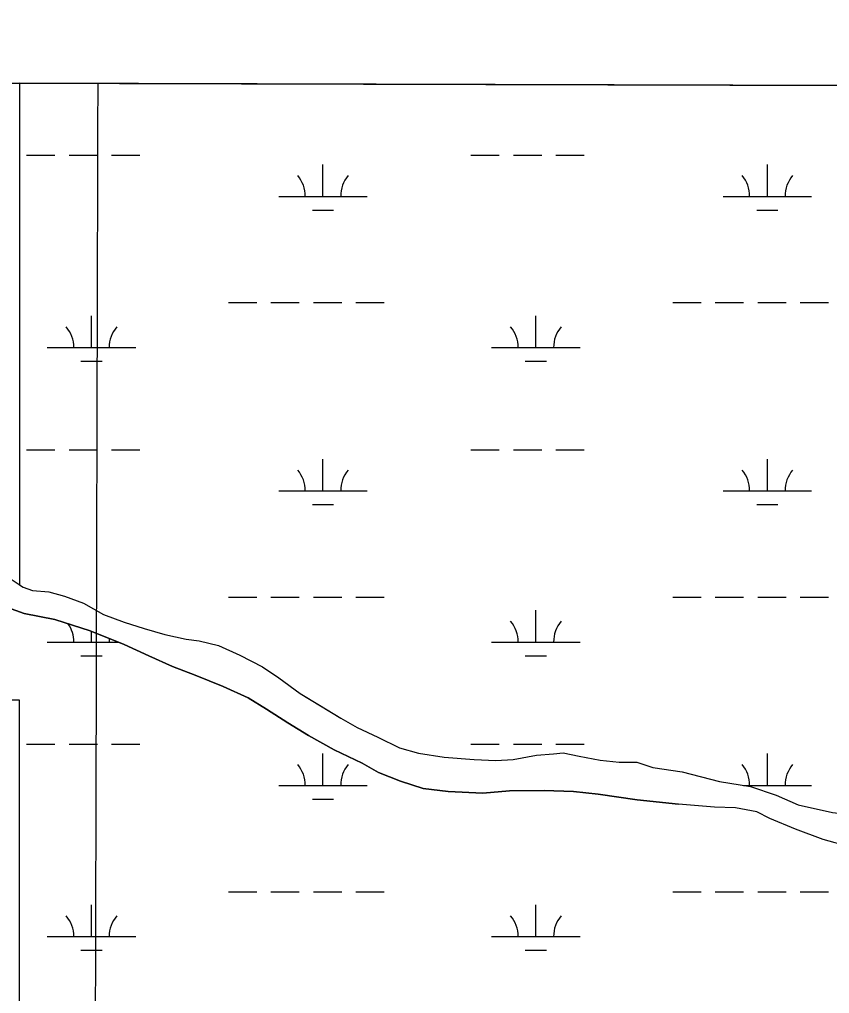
# Model space of a CAD drawing. Extents: x 3161564 to 3199464, y 849354 to 874788.
# Drawn here: x 3191870 to 3192785, y 871907 to 873008 of the extents above; entities that cross this region are included whole.
import ezdxf

# ---------------------------------------------------------------- set-up
doc = ezdxf.new("R2010")
doc.units = 0
for name, color, linetype in [('V-GRID-FRAM', 7, 'Continuous'), ('V-GRID-MAJR', 7, 'Continuous'), ('V-SITE-VEGE', 7, 'Continuous'), ('V-TOPO-SHOR', 7, 'Continuous'), ('V-WETL-SWMP', 7, 'Continuous')]:
    doc.layers.add(name, color=color, linetype=linetype)

msp = doc.modelspace()

# ---------------------------------------------------------------- linework, layer by layer
at = {"layer": 'V-GRID-FRAM'}
msp.add_lwpolyline([(3165819.245, 873007.562), (3197186.656, 872920.878), (3197144.3310000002, 854733.305), (3165761.0470000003, 854820.033), (3165819.245, 873007.562)], dxfattribs=at)
at = {"layer": 'V-GRID-MAJR'}
msp.add_spline([(3191913.7830000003, 854747.76), (3191928.768, 860808.338), (3191943.758, 866870.86), (3191958.749, 872933.425), (3191958.754, 872935.3250000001)], degree=3, dxfattribs=at)
at = {"layer": 'V-SITE-VEGE'}
for p, q in [((3193972.7726485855, 872929.7595830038), (3191870.016000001, 872935.570561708)), ((3191870.016000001, 872935.570561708), (3191870.016000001, 872369.020999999)), ((3191870.016000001, 872369.020999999), (3191874.067000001, 872366.3659999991)), ((3191874.067000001, 872366.3659999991), (3191884.633000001, 872362.5919999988)), ((3191884.633000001, 872362.591999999), (3191903.141000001, 872361.0429999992)), ((3191903.141000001, 872361.042999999), (3191920.772000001, 872355.9659999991)), ((3191920.772000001, 872355.9659999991), (3191942.337000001, 872348.0549999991)), ((3191942.337000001, 872348.0549999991), (3191965.042000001, 872335.3269999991)), ((3191875.304, 872336.5059999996), (3191870.0160000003, 872338.4209999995)), ((3191909.844, 872329.6469999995), (3191875.304, 872336.5059999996)), ((3191949.669, 872316.9989999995), (3191909.844, 872329.6469999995)), ((3191965.042000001, 872335.3269999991), (3191988.098000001, 872326.5859999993)), ((3191988.2800000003, 872301.5369999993), (3191949.669, 872316.9989999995)), ((3191988.098000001, 872326.5859999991), (3192010.7490000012, 872319.716999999)), ((3192010.7490000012, 872319.716999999), (3192034.198000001, 872312.9169999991)), ((3192034.198000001, 872312.9169999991), (3192058.123000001, 872307.4369999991)), ((3192058.123000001, 872307.4369999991), (3192072.902000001, 872305.7899999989)), ((3192016.221, 872288.8759999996), (3191988.2800000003, 872301.5369999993)), ((3192072.902000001, 872305.7899999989), (3192094.610000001, 872300.4469999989)), ((3192094.610000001, 872300.4469999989), (3192118.773000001, 872289.5519999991)), ((3192042.927, 872276.5959999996), (3192016.2210000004, 872288.8759999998)), ((3192118.773000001, 872289.5519999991), (3192144.483000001, 872276.3169999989)), ((3192068.535, 872266.9109999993), (3192042.927, 872276.5959999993)), ((3192144.483000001, 872276.3169999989), (3192163.0260000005, 872264.035999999)), ((3192100.1950000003, 872254.0819999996), (3192068.535, 872266.9109999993)), ((3192163.026000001, 872264.035999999), (3192187.043000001, 872246.3119999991)), ((3192128.134, 872241.4219999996), (3192100.1950000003, 872254.0819999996)), ((3192149.065, 872228.6419999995), (3192128.134, 872241.4219999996)), ((3192187.043000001, 872246.3119999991), (3192233.014000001, 872218.2729999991)), ((3192173.213, 872212.9559999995), (3192149.065, 872228.6419999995)), ((3192233.014000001, 872218.2729999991), (3192251.241000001, 872207.7729999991)), ((3192196.33, 872198.8929999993), (3192173.213, 872212.9559999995)), ((3192251.241000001, 872207.7729999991), (3192274.869000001, 872196.7119999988)), ((3192225.258, 872182.6619999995), (3192196.33, 872198.8929999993)), ((3192274.869000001, 872196.7119999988), (3192299.185000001, 872184.748999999)), ((3192256.955, 872167.3469999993), (3192225.258, 872182.6619999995)), ((3192299.185000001, 872184.748999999), (3192320.703000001, 872178.7899999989)), ((3192320.703000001, 872178.7899999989), (3192349.705000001, 872174.3559999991)), ((3192349.705000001, 872174.3559999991), (3192383.444000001, 872171.5949999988)), ((3192427.716000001, 872171.8019999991), (3192454.069000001, 872176.3849999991)), ((3192454.069000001, 872176.3849999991), (3192473.181000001, 872178.1939999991)), ((3192473.181000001, 872178.1939999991), (3192484.021000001, 872179.0269999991)), ((3192484.021000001, 872179.0269999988), (3192502.128000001, 872175.2689999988)), ((3192502.128000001, 872175.268999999), (3192525.809000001, 872170.949999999)), ((3192275.539, 872156.9269999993), (3192256.955, 872167.3469999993)), ((3192383.444000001, 872171.5949999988), (3192407.991000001, 872170.4479999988)), ((3192407.991000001, 872170.4479999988), (3192427.716000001, 872171.8019999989)), ((3192525.809000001, 872170.949999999), (3192547.401000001, 872168.4469999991)), ((3192547.401000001, 872168.4469999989), (3192567.363000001, 872168.5539999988)), ((3192567.363000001, 872168.5539999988), (3192585.2370000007, 872162.4059999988)), ((3192300.346, 872147.1709999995), (3192275.539, 872156.9269999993)), ((3192585.237000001, 872162.405999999), (3192618.436000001, 872157.6929999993)), ((3192618.436000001, 872157.692999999), (3192660.604000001, 872146.6809999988)), ((3192325.805, 872138.8209999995), (3192300.346, 872147.1709999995)), ((3192660.604000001, 872146.680999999), (3192695.702000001, 872141.140999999)), ((3192695.702000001, 872141.1409999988), (3192724.680000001, 872131.3849999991)), ((3192354.119, 872135.3779999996), (3192325.805, 872138.8209999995)), ((3192393.465, 872133.4739999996), (3192354.119, 872135.3779999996)), ((3192423.421, 872136.2939999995), (3192393.465, 872133.4739999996)), ((3192462.46, 872136.5229999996), (3192423.421, 872136.2939999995)), ((3192495.613, 872135.5499999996), (3192462.46, 872136.5229999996)), ((3192523.761, 872132.6419999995), (3192495.613, 872135.5499999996)), ((3192567.623, 872126.2049999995), (3192523.761, 872132.6419999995)), ((3192724.680000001, 872131.3849999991), (3192749.639000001, 872120.3849999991)), ((3192614.196, 872121.1489999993), (3192567.623, 872126.2049999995)), ((3192655.107, 872117.7899999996), (3192614.196, 872121.1489999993)), ((3192749.639000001, 872120.3849999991), (3192788.131000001, 872111.6659999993)), ((3192678.8680000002, 872117.1059999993), (3192655.107, 872117.7899999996)), ((3192702.6350000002, 872112.5159999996), (3192678.8680000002, 872117.1059999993)), ((3192717.643, 872105.1009999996), (3192702.6350000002, 872112.5159999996)), ((3192746.6550000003, 872092.8599999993), (3192717.643, 872105.1009999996)), ((3192777.541, 872081.1999999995), (3192746.6550000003, 872092.8599999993)), ((3192807.443, 872073.1109999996), (3192777.541, 872081.1999999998))]:
    msp.add_line(p, q, dxfattribs=at)
msp.add_lwpolyline([(3191870.016000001, 868394.7989999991), (3191870.016000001, 872238.721999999), (3190946.207000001, 872238.721999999), (3190945.471000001, 872234.388999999), (3190926.835000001, 872225.7379999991), (3190890.472000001, 872213.6529999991), (3190856.170000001, 872198.327999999), (3190829.088000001, 872184.623999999), (3190797.635000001, 872165.782999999), (3190771.389000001, 872154.633999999), (3190743.606000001, 872145.5589999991), (3190717.681000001, 872136.1769999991), (3190700.852000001, 872125.0029999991), (3190679.885000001, 872106.822999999), (3190668.350000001, 872094.2949999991), (3190649.8570000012, 872088.1249999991), (3190633.119000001, 872085.287999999), (3190609.8940000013, 872081.969999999), (3190589.963000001, 872075.121999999)], dxfattribs=at)
at = {"layer": 'V-TOPO-SHOR'}
for points in [[(3191615.540000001, 872477.358999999), (3191636.839000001, 872465.1079999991), (3191661.931000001, 872451.9759999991), (3191684.130000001, 872444.670999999), (3191711.188000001, 872436.464999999), (3191727.596000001, 872432.2109999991), (3191756.301000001, 872430.4459999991), (3191774.924000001, 872430.136999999), (3191795.180000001, 872423.3169999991), (3191815.382000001, 872409.756999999), (3191831.9650000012, 872396.983999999), (3191845.393000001, 872386.138999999), (3191859.371000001, 872375.9959999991), (3191874.067000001, 872366.3659999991), (3191884.633000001, 872362.591999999), (3191903.141000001, 872361.042999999), (3191920.772000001, 872355.9659999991), (3191942.337000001, 872348.0549999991)], [(3191568.739000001, 872458.746999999), (3191601.614000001, 872451.638999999), (3191636.972000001, 872437.488999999), (3191669.140000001, 872423.496999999), (3191694.663000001, 872413.9899999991), (3191727.502000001, 872406.459999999), (3191752.054000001, 872401.3209999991), (3191774.088000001, 872394.6429999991), (3191799.846000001, 872383.623999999), (3191817.731000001, 872369.5809999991), (3191831.203000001, 872356.606999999), (3191851.361000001, 872345.1769999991), (3191875.304000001, 872336.503999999)], [(3191942.337000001, 872348.0549999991), (3191965.042000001, 872335.3269999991), (3191988.098000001, 872326.5859999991), (3192010.7490000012, 872319.714999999), (3192034.198000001, 872312.9149999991), (3192058.121000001, 872307.4369999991), (3192072.902000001, 872305.7899999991), (3192094.610000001, 872300.4469999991), (3192118.773000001, 872289.5519999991), (3192144.481000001, 872276.3169999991)], [(3191875.304000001, 872336.503999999), (3191909.844000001, 872329.6449999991), (3191949.669000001, 872316.998999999), (3191988.282000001, 872301.5369999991), (3192016.221000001, 872288.8759999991), (3192042.927000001, 872276.5959999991), (3192068.535000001, 872266.910999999)], [(3192144.481000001, 872276.3169999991), (3192163.026000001, 872264.035999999), (3192187.043000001, 872246.3119999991), (3192209.022000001, 872232.8919999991), (3192233.014000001, 872218.2729999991), (3192251.241000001, 872207.7729999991), (3192274.869000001, 872196.711999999), (3192299.185000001, 872184.748999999), (3192320.703000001, 872178.7899999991)], [(3192068.535000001, 872266.910999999), (3192100.195000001, 872254.0819999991), (3192128.134000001, 872241.4219999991), (3192149.065000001, 872228.6419999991), (3192173.213000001, 872212.9589999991), (3192196.330000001, 872198.8929999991), (3192225.258000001, 872182.6619999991), (3192256.955000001, 872167.346999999), (3192275.539000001, 872156.9269999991), (3192300.346000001, 872147.170999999)], [(3192320.703000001, 872178.7899999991), (3192349.705000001, 872174.3559999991), (3192383.444000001, 872171.594999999), (3192407.991000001, 872170.447999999), (3192427.716000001, 872171.8019999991), (3192454.069000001, 872176.3849999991), (3192473.181000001, 872178.1939999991), (3192484.021000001, 872179.0269999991), (3192502.128000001, 872175.268999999), (3192525.809000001, 872170.949999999), (3192547.401000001, 872168.4469999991), (3192567.363000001, 872168.5539999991), (3192585.237000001, 872162.405999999), (3192618.436000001, 872157.692999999)], [(3192618.436000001, 872157.692999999), (3192660.604000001, 872146.680999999), (3192695.702000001, 872141.140999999), (3192724.680000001, 872131.3849999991), (3192749.639000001, 872120.3849999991), (3192788.129000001, 872111.665999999), (3192814.593000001, 872108.8829999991), (3192837.725000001, 872107.856999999), (3192867.915000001, 872100.9139999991), (3192887.356000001, 872089.1449999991), (3192907.275000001, 872078.961999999), (3192924.360000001, 872068.9289999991), (3192932.300000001, 872060.0979999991)], [(3192300.346000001, 872147.170999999), (3192325.805000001, 872138.8209999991), (3192354.119000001, 872135.3779999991), (3192393.4650000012, 872133.4739999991), (3192423.421000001, 872136.2939999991), (3192462.458000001, 872136.5229999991), (3192495.613000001, 872135.5499999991), (3192523.761000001, 872132.6419999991), (3192567.623000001, 872126.204999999), (3192614.196000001, 872121.148999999)], [(3192907.515000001, 871907.3049999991), (3192897.217000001, 871931.9199999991), (3192891.905000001, 871948.976999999), (3192893.830000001, 871960.290999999), (3192904.195000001, 871984.552999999), (3192910.405000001, 872009.435999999), (3192916.004000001, 872030.694999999), (3192912.338000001, 872037.604999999), (3192892.960000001, 872052.388999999), (3192864.935000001, 872069.3979999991), (3192849.360000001, 872075.2309999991), (3192838.745000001, 872072.618999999), (3192807.443000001, 872073.1109999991), (3192777.543000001, 872081.199999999), (3192746.655000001, 872092.859999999), (3192717.643000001, 872105.1009999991), (3192702.633000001, 872112.515999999), (3192678.868000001, 872117.1059999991), (3192655.1070000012, 872117.7899999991), (3192614.196000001, 872121.148999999)]]:
    msp.add_lwpolyline(points, dxfattribs=at)
at = {"layer": 'V-WETL-SWMP'}
for p, q in [((3193972.7723235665, 872929.7595839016), (3191109.5539884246, 872937.6721023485)), ((3191877.944548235, 872854.1692266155), (3191909.944548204, 872854.1692266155)), ((3191925.9445481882, 872854.1692266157), (3191957.9445481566, 872854.1692266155)), ((3191973.944548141, 872854.1692266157), (3192005.9445481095, 872854.1692266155)), ((3192379.852547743, 872854.1692266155), (3192411.8525477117, 872854.1692266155)), ((3192427.8525476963, 872854.1692266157), (3192459.8525476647, 872854.1692266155)), ((3192475.852547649, 872854.1692266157), (3192507.8525476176, 872854.1692266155)), ((3192212.7885481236, 872807.7392268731), (3192212.7885479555, 872843.7392266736)), ((3192714.696547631, 872807.7392268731), (3192714.6965474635, 872843.7392266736)), ((3192162.7885481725, 872807.7392268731), (3192262.788548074, 872807.7392268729)), ((3192664.6965476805, 872807.7392268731), (3192764.6965475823, 872807.7392268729)), ((3192200.7885482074, 872792.3082269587), (3192224.7885481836, 872792.308226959)), ((3192702.6965477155, 872792.3082269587), (3192726.6965476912, 872792.308226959)), ((3192105.944548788, 872687.6682275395), (3192137.944548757, 872687.6682275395)), ((3192153.9445487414, 872687.6682275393), (3192185.94454871, 872687.6682275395)), ((3192201.9445486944, 872687.6682275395), (3192233.9445486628, 872687.6682275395)), ((3192249.944548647, 872687.6682275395), (3192281.9445486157, 872687.6682275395)), ((3192607.852548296, 872687.6682275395), (3192639.8525482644, 872687.6682275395)), ((3192655.8525482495, 872687.6682275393), (3192687.852548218, 872687.6682275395)), ((3192703.852548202, 872687.6682275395), (3192735.852548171, 872687.6682275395)), ((3192751.852548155, 872687.6682275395), (3192783.8525481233, 872687.6682275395)), ((3191951.352549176, 872636.9262278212), (3191951.3525490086, 872672.9262276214)), ((3192453.2605486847, 872636.9262278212), (3192453.260548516, 872672.9262276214)), ((3191901.3525492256, 872636.9262278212), (3192001.352549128, 872636.9262278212)), ((3192403.2605487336, 872636.9262278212), (3192503.2605486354, 872636.9262278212)), ((3191939.35254926, 872621.4952279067), (3191963.3525492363, 872621.495227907)), ((3192441.260548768, 872621.4952279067), (3192465.2605487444, 872621.495227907)), ((3191877.9445497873, 872521.4942284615), (3191909.9445497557, 872521.4942284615)), ((3191925.94454974, 872521.4942284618), (3191957.9445497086, 872521.4942284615)), ((3191973.944549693, 872521.4942284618), (3192005.9445496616, 872521.4942284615)), ((3192379.852549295, 872521.4942284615), (3192411.852549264, 872521.4942284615)), ((3192427.852549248, 872521.4942284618), (3192459.8525492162, 872521.4942284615)), ((3192475.852549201, 872521.4942284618), (3192507.8525491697, 872521.4942284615)), ((3192212.788549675, 872475.0642287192), (3192212.788549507, 872511.0642285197)), ((3192714.6965491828, 872475.0642287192), (3192714.696549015, 872511.0642285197)), ((3192162.7885497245, 872475.0642287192), (3192262.7885496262, 872475.064228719)), ((3192664.6965492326, 872475.0642287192), (3192764.6965491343, 872475.064228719)), ((3192200.788549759, 872459.6332288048), (3192224.788549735, 872459.633228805)), ((3192702.696549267, 872459.6332288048), (3192726.696549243, 872459.633228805)), ((3191859.370972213, 872375.9949338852), (3191874.067972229, 872366.3659339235)), ((3191874.0679722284, 872366.3659339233), (3191884.632972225, 872362.5919339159)), ((3191884.632972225, 872362.5919339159), (3191903.1399721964, 872361.0439338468)), ((3191903.1399721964, 872361.043933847), (3191920.7729721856, 872355.9659338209)), ((3191920.7729721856, 872355.9659338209), (3191942.3379721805, 872348.0539338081)), ((3192105.94455034, 872354.9932293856), (3192137.944550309, 872354.9932293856)), ((3192153.944550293, 872354.9932293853), (3192185.9445502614, 872354.9932293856)), ((3192201.9445502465, 872354.9932293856), (3192233.944550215, 872354.9932293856)), ((3192249.944550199, 872354.9932293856), (3192281.944550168, 872354.9932293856)), ((3192607.852549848, 872354.9932293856), (3192639.8525498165, 872354.9932293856)), ((3192655.852549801, 872354.9932293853), (3192687.8525497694, 872354.9932293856)), ((3192703.852549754, 872354.9932293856), (3192735.852549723, 872354.9932293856)), ((3192751.852549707, 872354.9932293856), (3192783.8525496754, 872354.9932293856)), ((3191875.3049747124, 872336.5049398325), (3191851.361974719, 872345.176939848)), ((3191942.3379721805, 872348.0539338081), (3191965.0419721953, 872335.3269338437)), ((3192453.2605502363, 872304.2512296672), (3192453.260550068, 872340.2512294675)), ((3191909.8439746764, 872329.6459397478), (3191875.3049747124, 872336.5049398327)), ((3191949.6699746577, 872316.9979397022), (3191909.8439746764, 872329.6459397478)), ((3191965.0419721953, 872335.3269338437), (3191988.096972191, 872326.5849338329)), ((3191988.2829746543, 872301.5359396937), (3191949.6699746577, 872316.9979397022)), ((3191988.096972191, 872326.5849338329), (3192010.7479721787, 872319.7139338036)), ((3192010.7479721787, 872319.7139338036), (3192034.198972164, 872312.9149337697)), ((3191951.3525507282, 872304.2512296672), (3191951.352550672, 872316.3241772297)), ((3192034.198972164, 872312.9149337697), (3192058.1219721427, 872307.4359337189)), ((3192058.1219721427, 872307.4359337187), (3192072.901972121, 872305.7899336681)), ((3191901.3525507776, 872304.2512296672), (3191981.5021253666, 872304.2512296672)), ((3192016.221974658, 872288.874939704), (3191988.2829746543, 872301.5359396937)), ((3192072.901972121, 872305.7899336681), (3192094.6099721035, 872300.4469336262)), ((3192094.6099721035, 872300.4469336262), (3192118.7719721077, 872289.5519336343)), ((3192403.260550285, 872304.2512296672), (3192503.2605501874, 872304.2512296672)), ((3191939.3525508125, 872288.8202297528), (3191963.3525507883, 872288.820229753)), ((3192042.927974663, 872276.5949397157), (3192016.221974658, 872288.874939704)), ((3192118.7719721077, 872289.5519336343), (3192144.4809721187, 872276.3179336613)), ((3192441.26055032, 872288.8202297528), (3192465.2605502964, 872288.820229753)), ((3192068.534974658, 872266.9109397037), (3192042.927974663, 872276.5949397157)), ((3192144.4809721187, 872276.3179336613), (3192163.0249721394, 872264.0349337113)), ((3192100.1959746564, 872254.0819396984), (3192068.534974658, 872266.9109397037)), ((3192163.0249721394, 872264.0349337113), (3192187.0419721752, 872246.3119337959)), ((3192128.13497466, 872241.4209397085), (3192100.195974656, 872254.0819396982)), ((3192149.0639746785, 872228.6429397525), (3192128.13497466, 872241.4209397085)), ((3192187.0419721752, 872246.3119337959), (3192233.0149722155, 872218.2739338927)), ((3192173.212974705, 872212.9579398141), (3192149.0639746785, 872228.6429397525)), ((3192233.0149722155, 872218.2739338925), (3192251.241972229, 872207.7719339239)), ((3192196.3309747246, 872198.8919398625), (3192173.212974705, 872212.9579398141)), ((3192251.241972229, 872207.7719339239), (3192274.8689722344, 872196.7109339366)), ((3192225.258974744, 872182.6619399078), (3192196.3309747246, 872198.8919398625)), ((3192274.8689722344, 872196.7109339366), (3192299.1859722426, 872184.7489339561)), ((3191877.944551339, 872188.8192303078), (3191909.9445513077, 872188.8192303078)), ((3191925.9445512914, 872188.819230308), (3191957.9445512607, 872188.8192303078)), ((3191973.944551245, 872188.819230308), (3192005.944551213, 872188.8192303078)), ((3192379.852550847, 872188.8192303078), (3192411.852550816, 872188.8192303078)), ((3192427.8525508, 872188.819230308), (3192459.8525507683, 872188.8192303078)), ((3192475.852550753, 872188.819230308), (3192507.8525507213, 872188.8192303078)), ((3192212.788551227, 872142.3892305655), (3192212.788551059, 872178.389230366)), ((3192256.9549747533, 872167.3479399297), (3192225.258974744, 872182.6619399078)), ((3192299.1859722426, 872184.7489339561), (3192320.702972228, 872178.7889339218)), ((3192320.702972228, 872178.7889339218), (3192349.7049721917, 872174.3549338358)), ((3192349.7049721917, 872174.3549338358), (3192383.4439721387, 872171.5949337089)), ((3192427.714972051, 872171.8019335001), (3192454.0699719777, 872176.3849333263)), ((3192454.0699719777, 872176.3849333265), (3192473.180971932, 872178.1939332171)), ((3192473.180971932, 872178.1939332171), (3192484.0219719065, 872179.0269331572)), ((3192484.0219719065, 872179.0269331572), (3192502.126971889, 872175.2699331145)), ((3192502.126971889, 872175.2699331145), (3192525.8079718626, 872170.9489330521)), ((3192714.6965507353, 872142.3892305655), (3192714.696550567, 872178.389230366)), ((3192275.538974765, 872156.9269399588), (3192256.9549747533, 872167.3479399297)), ((3192383.4439721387, 872171.5949337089), (3192407.9919720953, 872170.4489336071)), ((3192407.9919720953, 872170.4489336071), (3192427.714972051, 872171.8019335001)), ((3192525.8079718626, 872170.9489330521), (3192547.399971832, 872168.4479329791)), ((3192547.399971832, 872168.4479329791), (3192567.3619717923, 872168.5539328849)), ((3192567.3619717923, 872168.5539328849), (3192585.2379717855, 872162.4059328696)), ((3192300.346974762, 872147.1709399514), (3192275.538974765, 872156.9269399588)), ((3192585.2379717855, 872162.4059328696), (3192618.43590559, 872157.6937753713)), ((3192618.43590559, 872157.6937753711), (3192660.6039055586, 872146.6807752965)), ((3192162.788551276, 872142.3892305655), (3192262.788551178, 872142.3892305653)), ((3192325.804974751, 872138.8209399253), (3192300.346974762, 872147.1709399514)), ((3192660.6039055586, 872146.6807752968), (3192695.7029055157, 872141.1407751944)), ((3192687.7932423, 872142.3892305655), (3192764.696550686, 872142.3892305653)), ((3192695.7029055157, 872141.1407751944), (3192724.6799078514, 872131.3847807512)), ((3192354.1189747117, 872135.3779398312), (3192325.804974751, 872138.8209399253)), ((3192393.4649746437, 872133.4729396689), (3192354.1189747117, 872135.3779398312)), ((3192423.4199675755, 872136.2929228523), (3192393.4649746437, 872133.4729396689)), ((3192462.4569674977, 872136.5239226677), (3192423.4199675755, 872136.2929228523)), ((3192495.612953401, 872135.5498891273), (3192462.4569674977, 872136.5239226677)), ((3192523.7599533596, 872132.6418890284), (3192495.612953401, 872135.5498891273)), ((3192567.6219163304, 872126.2048009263), (3192523.7599533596, 872132.6418890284)), ((3192724.6799078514, 872131.3847807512), (3192749.6379098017, 872120.3837853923)), ((3192200.788551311, 872126.9582306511), (3192224.7885512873, 872126.9582306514)), ((3192614.1959057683, 872121.1477757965), (3192567.6219163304, 872126.2048009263)), ((3192655.107905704, 872117.7897756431), (3192614.1959057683, 872121.1477757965)), ((3192749.6379098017, 872120.3837853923), (3192788.1289097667, 872111.6667853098)), ((3192678.866905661, 872117.1047755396), (3192655.107905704, 872117.7897756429)), ((3192702.6319056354, 872112.5167754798), (3192678.866905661, 872117.1047755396)), ((3192717.642905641, 872105.0997754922), (3192702.631905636, 872112.51677548)), ((3192746.6549056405, 872092.8597754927), (3192717.642905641, 872105.0997754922)), ((3192777.5429056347, 872081.1997754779), (3192746.6549056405, 872092.8597754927)), ((3192807.442905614, 872073.1097754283), (3192777.5429056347, 872081.1997754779)), ((3192105.9445518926, 872022.318231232), (3192137.944551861, 872022.318231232)), ((3192153.944551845, 872022.3182312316), (3192185.944551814, 872022.318231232)), ((3192201.944551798, 872022.318231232), (3192233.9445517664, 872022.318231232)), ((3192249.9445517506, 872022.318231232), (3192281.94455172, 872022.318231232)), ((3192607.8525514, 872022.318231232), (3192639.852551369, 872022.318231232)), ((3192655.852551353, 872022.3182312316), (3192687.8525513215, 872022.318231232)), ((3192703.8525513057, 872022.318231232), (3192735.8525512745, 872022.318231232)), ((3192751.8525512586, 872022.318231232), (3192783.8525512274, 872022.318231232)), ((3191951.3525522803, 871971.5762315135), (3191951.352552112, 872007.5762313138)), ((3192453.2605517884, 871971.5762315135), (3192453.2605516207, 872007.5762313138)), ((3191901.352552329, 871971.5762315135), (3192001.3525522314, 871971.5762315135)), ((3192403.260551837, 871971.5762315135), (3192503.26055174, 871971.5762315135)), ((3191939.352552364, 871956.1452315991), (3191963.35255234, 871956.1452315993)), ((3192441.260551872, 871956.1452315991), (3192465.2605518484, 871956.1452315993))]:
    msp.add_line(p, q, dxfattribs=at)
for centre, radius, start, end in [((3192157.5456120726, 872808.2140300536), 35.246287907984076, 359.228179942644, 40.7718382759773), ((3192268.031484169, 872808.2140300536), 35.246287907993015, 139.22817693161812, 180.77183526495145), ((3192659.4536115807, 872808.2140300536), 35.246287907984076, 359.228179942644, 40.7718382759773), ((3192769.939483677, 872808.2140300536), 35.246287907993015, 139.22817693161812, 180.77183526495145), ((3191896.1096131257, 872637.4010310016), 35.246287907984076, 359.228179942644, 40.7718382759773), ((3192006.5954852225, 872637.4010310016), 35.246287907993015, 139.22817693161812, 180.77183526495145), ((3192398.017612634, 872637.4010310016), 35.246287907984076, 359.228179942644, 40.7718382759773), ((3192508.5034847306, 872637.4010310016), 35.246287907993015, 139.22817693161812, 180.77183526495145), ((3192157.5456136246, 872475.5390318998), 35.246287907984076, 359.228179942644, 40.7718382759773), ((3192268.031485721, 872475.5390318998), 35.246287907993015, 139.22817693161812, 180.77183526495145), ((3192659.4536131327, 872475.5390318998), 35.246287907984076, 359.228179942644, 40.7718382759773), ((3192769.939485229, 872475.5390318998), 35.246287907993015, 139.22817693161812, 180.77183526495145), ((3191896.109614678, 872304.7260328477), 35.246287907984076, 359.228179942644, 34.73542278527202), ((3192398.017614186, 872304.7260328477), 35.246287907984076, 359.228179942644, 40.7718382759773), ((3192508.503486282, 872304.7260328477), 35.246287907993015, 139.22817693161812, 180.77183526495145), ((3192006.5954867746, 872304.7260328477), 35.246287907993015, 174.26803935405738, 180.77183526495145), ((3192157.545615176, 872142.8640337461), 35.246287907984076, 359.228179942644, 40.7718382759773), ((3192268.0314872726, 872142.8640337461), 35.246287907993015, 139.22817693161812, 180.77183526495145), ((3192659.4536146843, 872142.8640337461), 35.246287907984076, 359.228179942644, 40.7718382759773), ((3192769.9394867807, 872142.8640337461), 35.246287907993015, 139.22817693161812, 180.77183526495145), ((3191896.1096162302, 871972.051034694), 35.246287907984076, 359.228179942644, 40.7718382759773), ((3192006.595488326, 871972.051034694), 35.246287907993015, 139.22817693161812, 180.77183526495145), ((3192398.017615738, 871972.051034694), 35.246287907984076, 359.228179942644, 40.7718382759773), ((3192508.5034878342, 871972.051034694), 35.246287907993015, 139.22817693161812, 180.77183526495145)]:
    msp.add_arc(centre, radius, start, end, dxfattribs=at)

doc.saveas('drawing.dxf')
